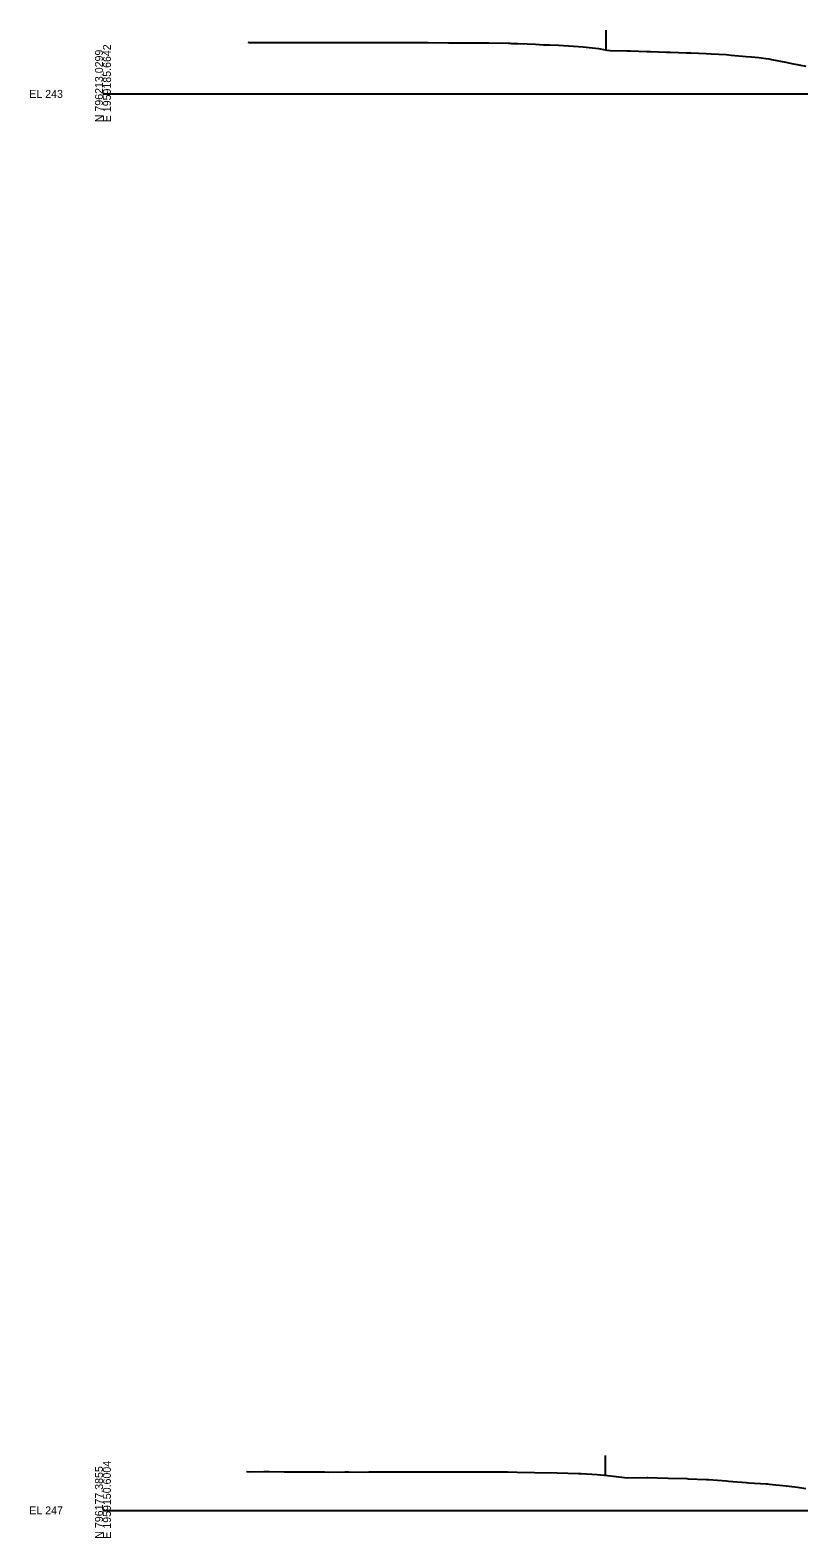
# Model space of a CAD drawing. Extents: x -4026 to 9638, y -10 to 19609.
# Drawn here: x -2026 to -1754, y 17490 to 18022 of the extents above; entities that cross this region are included whole.
import ezdxf

# ---------------------------------------------------------------- set-up
doc = ezdxf.new("R2010")
doc.units = 0
for name, color, linetype in [('Default', 7, 'Continuous'), ('RD_EX_Fence_Other', 7, 'Continuous'), ('RD_GPK_XS_Cell', 7, 'Continuous'), ('RD_XS_ExGround', 7, 'Continuous')]:
    doc.layers.add(name, color=color, linetype=linetype)

msp = doc.modelspace()

# ---------------------------------------------------------------- linework, layer by layer
at = {"layer": 'RD_EX_Fence_Other'}
for p, q in [((-1822.55, 18022.49), (-1822.55, 18015.49)), ((-1822.81, 17519.39), (-1822.81, 17512.39))]:
    msp.add_line(p, q, dxfattribs=at)
at = {"layer": 'RD_GPK_XS_Cell'}
for p, q in [((-2000, 18000), (-1650, 18000)), ((-2000, 17500), (-1650, 17500))]:
    msp.add_line(p, q, dxfattribs=at)
at = {"layer": 'RD_XS_ExGround'}
for points in [[(-1948.9, 18018.2), (-1948.4, 18018.19), (-1942.28, 18018.1), (-1941.39, 18018.1), (-1935.15, 18018.09), (-1934.37, 18018.09), (-1928.02, 18018.14), (-1927.36, 18018.14), (-1920.89, 18018.15), (-1920.34, 18018.15), (-1913.76, 18018.16), (-1913.33, 18018.16), (-1906.63, 18018.19), (-1906.32, 18018.19), (-1902.94, 18018.15), (-1899.3, 18018.15), (-1892.29, 18018.17), (-1887.54, 18018.14), (-1885.24, 18018.12), (-1878.11, 18018.06), (-1870.98, 18018), (-1864.23, 18018), (-1863.85, 18018), (-1856.97, 18017.87), (-1856.32, 18017.85), (-1855.86, 18017.83), (-1853.57, 18017.75), (-1850.31, 18017.63), (-1847.37, 18017.49), (-1844.57, 18017.36), (-1843.62, 18017.32), (-1842.83, 18017.27), (-1842.46, 18017.26), (-1839.29, 18017.15), (-1832.22, 18016.78), (-1830.57, 18016.6), (-1825.15, 18015.97), (-1822.15, 18015.42), (-1821.07, 18015.31), (-1815.14, 18015.17), (-1813.94, 18015.14), (-1808.12, 18014.98), (-1807.47, 18014.97), (-1806.81, 18014.95), (-1801.11, 18014.74), (-1799.68, 18014.7), (-1794.1, 18014.54), (-1792.55, 18014.48), (-1787.08, 18014.27), (-1785.42, 18014.19), (-1780.07, 18013.85), (-1778.29, 18013.71), (-1773.06, 18013.25), (-1771.16, 18013.08), (-1768.58, 18012.83), (-1766.04, 18012.5), (-1765.04, 18012.35), (-1764.03, 18012.19), (-1759.03, 18011.22), (-1756.9, 18010.76), (-1752.02, 18009.83)], [(-1949.31, 17513.67), (-1948.31, 17513.66), (-1943.2, 17513.69), (-1941.3, 17513.7), (-1936.07, 17513.59), (-1934.28, 17513.58), (-1928.94, 17513.65), (-1927.27, 17513.63), (-1921.81, 17513.55), (-1920.25, 17513.53), (-1914.68, 17513.55), (-1913.24, 17513.55), (-1907.55, 17513.54), (-1906.23, 17513.55), (-1900.42, 17513.56), (-1899.21, 17513.56), (-1893.29, 17513.56), (-1892.2, 17513.57), (-1886.16, 17513.62), (-1885.19, 17513.63), (-1879.03, 17513.59), (-1878.17, 17513.59), (-1871.9, 17513.57), (-1871.16, 17513.57), (-1864.77, 17513.57), (-1864.14, 17513.58), (-1860.92, 17513.61), (-1857.64, 17513.57), (-1857.13, 17513.57), (-1853.85, 17513.53), (-1847.73, 17513.36), (-1839.7, 17513.28), (-1832.2, 17513.04), (-1831.67, 17513.02), (-1831.24, 17512.99), (-1825.56, 17512.72), (-1821.99, 17512.29), (-1814.86, 17511.53), (-1808.04, 17511.59), (-1807.73, 17511.58), (-1804.35, 17511.5), (-1800.6, 17511.36), (-1794.01, 17511.21), (-1793.47, 17511.19), (-1786.99, 17510.92), (-1786.34, 17510.89), (-1779.98, 17510.42), (-1779.21, 17510.35), (-1772.97, 17509.84), (-1772.08, 17509.78), (-1765.95, 17509.39), (-1765.46, 17509.36), (-1764.95, 17509.3), (-1758.94, 17508.68), (-1757.82, 17508.54), (-1754.85, 17508.18), (-1751.93, 17507.72)]]:
    msp.add_lwpolyline(points, dxfattribs=at)

# ---------------------------------------------------------------- texts
at = {"layer": 'Default'}
for p in [(-2000, 18000), (-2000, 17500)]:
    msp.add_text('-', height=0.0001, dxfattribs=at).set_placement(p)
at = {"layer": 'RD_GPK_XS_Cell'}
for s, p in [('N 796213.0299', (-2000, 17990)), ('E 1959185.6642', (-1997.2, 17990)), ('N 796177.3855', (-2000, 17490)), ('E 1959150.6004', (-1997.2, 17490))]:
    msp.add_text(s, height=2.8, rotation=90, dxfattribs=at).set_placement(p)
for s, p in [('EL 243', (-2026, 17998.6)), ('EL 247', (-2026, 17498.6))]:
    msp.add_text(s, height=2.8, dxfattribs=at).set_placement(p)

doc.saveas('drawing.dxf')
